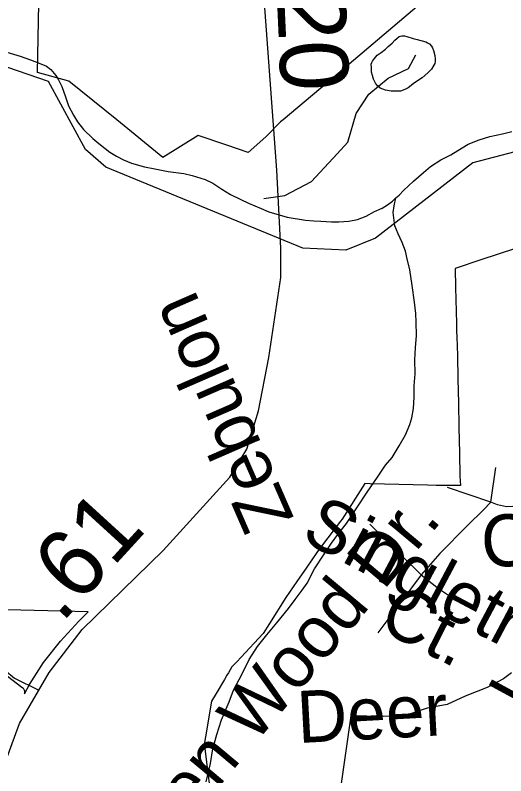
# Model space of a CAD drawing. Extents: x 2001466 to 31450019, y -30647475 to 847247.
# Drawn here: x 2189226 to 2191019, y 742601 to 745383 of the extents above; entities that cross this region are included whole.
import ezdxf

# ---------------------------------------------------------------- set-up
doc = ezdxf.new("R2010")
doc.units = 0
for name, color, linetype in [('Exist Boundary Political City Limit New', 7, 'Continuous'), ('Exist Hydrographic Creek Single Shore', 7, 'Continuous'), ('Exist Hydrographic Misc Water Feature', 7, 'Continuous'), ('Exist Road Non-System Type 51', 7, 'Continuous'), ('Exist Road Non-System Type 51 Label', 7, 'Continuous'), ('Exist Road Secondary Mileage Hundredths English Label', 7, 'Continuous'), ('Exist Road Secondary Type 51 Attributed', 7, 'Continuous'), ('Exist Road Secondary Type 51 Label', 7, 'Continuous'), ('Map Preparation Boundary City Limit Buffer Line', 7, 'Continuous')]:
    doc.layers.add(name, color=color, linetype=linetype)

msp = doc.modelspace()

# ---------------------------------------------------------------- linework, layer by layer
at = {"layer": 'Exist Boundary Political City Limit New'}
for points in [[(2190998.5, 745674), (2190366, 745135.6), (2190204.8, 745000), (2190196.2, 744992.9), (2190142.5, 744938.6), (2190077.8, 744881.3), (2190000, 744907.8), (2189895.2, 744943.4), (2189765, 744863.3), (2189597, 745000), (2189422, 745142.3), (2189307.2, 745174), (2189323.2, 745993.4)], [(2191054.2, 744529.8), (2190928, 744487.9), (2190834, 744456.8), (2190835.5, 744387.1), (2190838.5, 744255.2), (2190839.2, 744227.2), (2190840, 744207.2), (2190842.2, 744138.6)], [(2190842.2, 744138.6), (2190844, 744051.9), (2190845.8, 743965.7), (2190847.5, 743875.5), (2190849.5, 743780.8), (2190851.2, 743696.8), (2190853.8, 743662.5), (2190765, 743663.4), (2190733, 743663.7), (2190523.8, 743669.7), (2190503.8, 743670.2), (2190420.8, 743540.4), (2190414.8, 743532.4), (2190369, 743472.2), (2190338, 743430.9), (2190329, 743418.1), (2190292, 743364.8), (2190255.2, 743311.4), (2190215, 743253.3), (2190155.2, 743158), (2190132.5, 743121.6), (2190099.5, 743086.4), (2190035.8, 743018.4), (2190018, 742999.4), (2190005.2, 742977.9), (2190000, 742969.1), (2189991, 742953.9), (2189960.2, 742902), (2189943.8, 742874.5), (2189939, 742845.8), (2189926.8, 742771.6), (2189917.2, 742715.4), (2189920.2, 742691.9), (2189930.5, 742611.2), (2189936.5, 742564.7)], [(2189197.8, 742965.2), (2189250.5, 742925.6), (2189252.2, 742924.4), (2189253.2, 742923.4), (2189254.5, 742922.2), (2189255.2, 742921.1), (2189256.5, 742919.5), (2189257.5, 742917.8), (2189258.5, 742915.9), (2189259, 742914.6), (2189259.5, 742913.1), (2189260, 742911.2), (2189260.2, 742909.8), (2189260.5, 742908.2), (2189260.5, 742906.2), (2189260.5, 742904.8), (2189260.2, 742903.2), (2189260.2, 742901.1), (2189278.2, 742935.3), (2189329, 743015.8), (2189391.2, 743093.9), (2189458.5, 743166.3), (2189492.2, 743200.9), (2189146.5, 743210)]]:
    msp.add_lwpolyline(points, dxfattribs=at)
at = {"layer": 'Exist Hydrographic Creek Single Shore'}
msp.add_lwpolyline([(2193450.6, 745050.1), (2193297, 745043.1), (2193171.9, 745075.2), (2192572.9, 744897.2), (2192138.8, 745027.5), (2191805.8, 745001.5), (2191341, 744873.3), (2191131.8, 744903.8), (2190898.9, 744842.9), (2190542.9, 744568.2), (2190434.8, 744524.4), (2190277, 744531), (2189557.8, 744827.8), (2189483, 744891.7), (2189347.9, 745140.5), (2189013.8, 745255.6), (2188943.3, 745252.9)], dxfattribs=at)
at = {"layer": 'Exist Hydrographic Misc Water Feature'}
for points in [[(2190579.2, 745259.1), (2190588.8, 745269), (2190603.2, 745281.1), (2190613, 745291.4), (2190620.8, 745297.5), (2190628.8, 745305.2), (2190639.1, 745307.3), (2190648.7, 745307.4), (2190656.9, 745305.4), (2190680.7, 745297.7), (2190695.1, 745294), (2190726.8, 745285.9), (2190733, 745282.1), (2190740.8, 745278.1), (2190747.1, 745270.3), (2190751.2, 745264.4), (2190755.1, 745254.5), (2190759.4, 745236.4), (2190761.5, 745224.3), (2190761.5, 745214.1), (2190759.4, 745206.3), (2190755.5, 745200.4), (2190747.5, 745186.2), (2190733.8, 745172.1), (2190713.7, 745154), (2190685.6, 745135.9), (2190662.2, 745117.6), (2190650.1, 745111.7), (2190634.4, 745105.6), (2190620.2, 745105.3), (2190610, 745105.2), (2190600.1, 745105), (2190580, 745108.9), (2190570, 745112.9), (2190560.1, 745116.8), (2190549.9, 745124.8), (2190542.3, 745134.9), (2190536.1, 745148.8), (2190531.6, 745162.9), (2190527.7, 745174.9), (2190527.7, 745190.6), (2190527.5, 745204.8), (2190529.4, 745210.7), (2190531.4, 745214.8), (2190539.4, 745224.6), (2190549.5, 745236.8), (2190563, 745247), (2190579.2, 745259.1)], [(2189195.5, 745247.5), (2189243.9, 745233.8), (2189281.8, 745219.9), (2189314, 745208.1), (2189340.1, 745196.5), (2189356.1, 745184.7), (2189373.9, 745162.6), (2189384.6, 745146.8), (2189396.3, 745123.1), (2189409.2, 745085), (2189420.9, 745051.2), (2189439.1, 745017.3), (2189453.3, 744993.2), (2189475.4, 744965.5), (2189509.9, 744931.9), (2189531.8, 744914), (2189572.2, 744882.3), (2189596.2, 744868.2), (2189622.2, 744854.5), (2189650.5, 744842.5), (2189698.3, 744829.2), (2189736.6, 744821.4), (2189784.6, 744811.7), (2189842.4, 744804.2), (2189872.6, 744796.4), (2189920.6, 744782.6), (2189948.9, 744768.6), (2189980.9, 744747.2), (2190012.8, 744727.3), (2190051.2, 744709.4), (2190079.1, 744695.8), (2190125.4, 744676.2), (2190153.3, 744664.3), (2190219.7, 744644.9), (2190287.4, 744633.1), (2190317.3, 744631.4), (2190343.4, 744629.5), (2190381.7, 744627.8), (2190409.4, 744628), (2190445.5, 744630.3), (2190477.1, 744636.5), (2190509.3, 744648.6), (2190539.2, 744664.8), (2190567.3, 744677.2), (2190587, 744689.2), (2190604.8, 744703.6), (2190616.9, 744715.5)], [(2190616.9, 744715.5), (2190628.8, 744725.5), (2190644.6, 744741.8), (2190682.3, 744775.9), (2190718.2, 744808.1), (2190744.1, 744830.2), (2190781.6, 744854.6), (2190817.7, 744872.6), (2190843.9, 744889), (2190881.7, 744911.3), (2190921.2, 744927.6), (2190961.2, 744939.8), (2191006.9, 744949.9), (2191041.2, 744958.5)], [(2189923.9, 742579.5), (2189939.6, 742645.7), (2189948.9, 742699.4), (2189962.8, 742751.7), (2189980.2, 742805.8), (2190007.9, 742871.9), (2190023.7, 742914.1), (2190055.1, 742974.2), (2190080.7, 743026.3), (2190112.1, 743074.4), (2190145.9, 743116.7), (2190181.8, 743161.1), (2190225.3, 743213.4), (2190249.1, 743245.5), (2190275.1, 743279.7), (2190292.5, 743305.9), (2190320.4, 743358), (2190355.7, 743412.3), (2190381.5, 743452.3), (2190405.1, 743484.4), (2190436.9, 743524.6), (2190476.7, 743585.1), (2190512.6, 743638.9), (2190550.1, 743693.3), (2190579.4, 743737.5), (2190603.2, 743765.6), (2190629, 743807.9), (2190652.8, 743848.2), (2190668.4, 743885.9), (2190676.2, 743910.3), (2190682.3, 743944.3), (2190683.8, 743986.2), (2190683.6, 744028.1), (2190687.5, 744072.1), (2190686.9, 744122.1), (2190688.7, 744166), (2190692.6, 744212.1), (2190692, 744260), (2190690.1, 744292), (2190685.6, 744334), (2190677.4, 744394.1), (2190668.6, 744451.8), (2190658.3, 744491.9), (2190652.4, 744520), (2190639.9, 744551.9), (2190626, 744583.5), (2190613.6, 744613.4), (2190609.3, 744641.7), (2190607.1, 744661.5), (2190611.2, 744685.6), (2190616.9, 744715.5)]]:
    msp.add_lwpolyline(points, dxfattribs=at)
at = {"layer": 'Exist Road Non-System Type 51'}
for p, q in [((2190964, 743601.6), (2190982.7, 743729.2)), ((2190964, 743601.6), (2190806.5, 743656.1)), ((2190639.1, 743405.9), (2190521.7, 743521.9)), ((2190709.4, 743336.5), (2190639.1, 743405.9)), ((2190709.4, 743336.5), (2190635, 743236.2)), ((2190635, 743236.2), (2190551.5, 743123.6))]:
    msp.add_line(p, q, dxfattribs=at)
for points in [[(2190134.6, 744712.6), (2190211.2, 744723.9), (2190308.6, 744774.6), (2190402.2, 744876), (2190441.2, 744918.9), (2190472.3, 745024.2), (2190519.1, 745094.4), (2190589.3, 745152.9), (2190663.3, 745188), (2190690.6, 745238.7)], [(2188948, 745199.8), (2188948, 745167.6), (2188940.7, 745047.6), (2188922, 744816), (2188906.7, 744560.3), (2188907.9, 744326.4), (2188918.4, 744254.2), (2188942.1, 744143.7), (2188970.2, 744051.1), (2189018.1, 743950.2), (2189079.2, 743808.9), (2189107.5, 743726.4), (2189118, 743650.2), (2189127.5, 743596.7), (2189142.7, 743454.6), (2189139.3, 743293.2), (2189137.6, 743178.2), (2189132.6, 743117.3), (2189137.6, 743068.2), (2189154.5, 743022.6), (2189188.4, 742987), (2189223.9, 742958.3), (2189312.1, 742914.1)], [(2191184.1, 743610.3), (2191113.2, 743596.6), (2191067.4, 743587.4), (2191021.6, 743585.1), (2190988.9, 743592.3), (2190964, 743601.6)], [(2190964, 743601.6), (2190938.2, 743574.6), (2190878.7, 743517.3), (2190778, 743414.3), (2190709.4, 743336.5)], [(2190709.4, 743336.5), (2190773.4, 743286.1), (2190828.3, 743249.5), (2190885.6, 743222)], [(2191039.6, 742978.1), (2191010.5, 742956), (2190951, 742923.9), (2190870.9, 742891.9), (2190804.5, 742862.1), (2190731.3, 742848.4), (2190655.8, 742823.2), (2190571.1, 742818.6), (2190452.1, 742820.9), (2190413.2, 742547.4), (2190376.6, 742339.1), (2190349.1, 742232.6), (2190337.5, 742132.3)]]:
    msp.add_lwpolyline(points, dxfattribs=at)
at = {"layer": 'Exist Road Secondary Type 51 Attributed'}
msp.add_lwpolyline([(2188869.3, 740721.7), (2188882.1, 740881.9), (2188895.7, 741109.2), (2188917.7, 741391.9), (2188935.4, 741806.5), (2188958.5, 741955.2), (2189006.6, 742164.7), (2189078.8, 742395), (2189158.3, 742568.9), (2189242, 742792.9), (2189349.8, 742979.3), (2189471.2, 743136.4), (2189766.3, 743425.4), (2190010.1, 743693.5), (2190072.9, 743796.1), (2190114.7, 743936.4), (2190152.4, 744131.2), (2190197.4, 744424.4), (2190197.4, 744531.2), (2190182.7, 744816), (2190131.5, 745511.3), (2190155.8, 745694.3)], dxfattribs=at)
at = {"layer": 'Map Preparation Boundary City Limit Buffer Line'}
for points in [[(2190998.5, 745674), (2190366, 745135.6), (2190204.8, 745000), (2190196.2, 744992.9), (2190142.5, 744938.6), (2190077.8, 744881.3), (2190000, 744907.8), (2189895.2, 744943.4), (2189765, 744863.3), (2189597, 745000), (2189422, 745142.3), (2189307.2, 745174), (2189323.2, 745993.4)], [(2191054.2, 744529.8), (2190928, 744487.9), (2190834, 744456.8), (2190835.5, 744387.1), (2190838.5, 744255.2), (2190839.2, 744227.2), (2190840, 744207.2), (2190842.2, 744138.6)], [(2190842.2, 744138.6), (2190844, 744051.9), (2190845.8, 743965.7), (2190847.5, 743875.5), (2190849.5, 743780.8), (2190851.2, 743696.8), (2190853.8, 743662.5), (2190765, 743663.4), (2190733, 743663.7), (2190523.8, 743669.7), (2190503.8, 743670.2), (2190420.8, 743540.4), (2190414.8, 743532.4), (2190369, 743472.2), (2190338, 743430.9), (2190329, 743418.1), (2190292, 743364.8), (2190255.2, 743311.4), (2190215, 743253.3), (2190155.2, 743158), (2190132.5, 743121.6), (2190099.5, 743086.4), (2190035.8, 743018.4), (2190018, 742999.4), (2190005.2, 742977.9), (2190000, 742969.1), (2189991, 742953.9), (2189960.2, 742902), (2189943.8, 742874.5), (2189939, 742845.8), (2189926.8, 742771.6), (2189917.2, 742715.4), (2189920.2, 742691.9), (2189930.5, 742611.2), (2189936.5, 742564.7)], [(2189197.8, 742965.2), (2189250.5, 742925.6), (2189252.2, 742924.4), (2189253.2, 742923.4), (2189254.5, 742922.2), (2189255.2, 742921.1), (2189256.5, 742919.5), (2189257.5, 742917.8), (2189258.5, 742915.9), (2189259, 742914.6), (2189259.5, 742913.1), (2189260, 742911.2), (2189260.2, 742909.8), (2189260.5, 742908.2), (2189260.5, 742906.2), (2189260.5, 742904.8), (2189260.2, 742903.2), (2189260.2, 742901.1), (2189278.2, 742935.3), (2189329, 743015.8), (2189391.2, 743093.9), (2189458.5, 743166.3), (2189492.2, 743200.9), (2189146.5, 743210)]]:
    msp.add_lwpolyline(points, dxfattribs=at)

# ---------------------------------------------------------------- texts
at = {"layer": 'Exist Road Non-System Type 51 Label'}
for s, rotation, p in [('Singletree', 332.0215, (2190264.6, 743466.7)), ('Green Wood Dr.', 50.054, (2189601.3, 742118.1)), ('Cedarmere', 2.1191, (2190932.1, 743364.1)), ('Lake', 61.3981, (2191114.2, 742823.6)), ('Ct.', 333.0687, (2190546, 743141)), ('Deer ', 3.0952, (2190260.8, 742720.8))]:
    msp.add_text(s, height=190, rotation=rotation, dxfattribs=at).set_placement(p)
at = {"layer": 'Exist Road Secondary Mileage Hundredths English Label'}
for s, rotation, p in [('.20', 272.5551, (2190177.2, 745564.9)), ('.61', 47.6047, (2189394.5, 743155.9))]:
    msp.add_text(s, height=250, rotation=rotation, dxfattribs=at).set_placement(p)
at = {"layer": 'Exist Road Secondary Type 51 Label'}
msp.add_text('Zebulon', height=190, rotation=113.5549, dxfattribs=at).set_placement((2190246.5, 743542.3))

doc.saveas('drawing.dxf')
